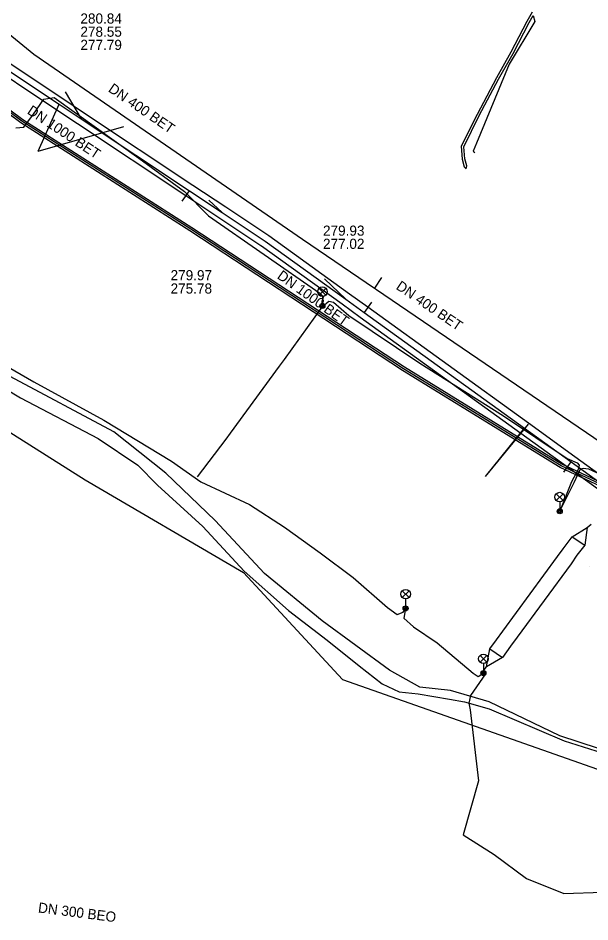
# Model space of a CAD drawing. Extents: x -595540 to -593988, y -1160850 to -1159202.
# Drawn here: x -594207 to -594161.9, y -1160632.7 to -1160561.3 of the extents above; entities that cross this region are included whole.
import ezdxf

# ---------------------------------------------------------------- set-up
doc = ezdxf.new("R2010")
doc.units = 0
for name, color, linetype in [('BKOM-ODVODNENI_trasa sítě', 7, 'Continuous'), ('BVK-DESTOVA_popisy', 7, 'Continuous'), ('BVK-DESTOVA_trasa sítě', 7, 'Continuous'), ('BVK-DESTOVA_trasa sítě obvodem', 7, 'Continuous'), ('BVK-SPLASKOVA_popisy', 7, 'Continuous'), ('BVK-SPLASKOVA_trasa sítě', 7, 'Continuous'), ('CETIN_kabel podzemní', 7, 'Continuous'), ('DESTOVA-AREAL_popisy', 7, 'Continuous'), ('DESTOVA_trasa neprovozované sítě', 7, 'Continuous'), ('DPMB_kabel', 7, 'Continuous'), ('DPMB_kyneta', 7, 'Continuous'), ('DPMB_trolejové vedení-nosné lano', 7, 'Continuous'), ('EON-NN_kabel', 7, 'Continuous'), ('EON-NN_kabel zrušené sítě', 7, 'Continuous'), ('EON-VN_kabel zrušené sítě', 7, 'Continuous'), ('SPLASKOVA_neprovozovaná  trasa sítě', 7, 'Continuous'), ('TSB_kabel VO', 7, 'Continuous'), ('TSB_lampy VO', 7, 'Continuous')]:
    doc.layers.add(name, color=color, linetype=linetype)

msp = doc.modelspace()

# ---------------------------------------------------------------- linework, layer by layer
at = {"layer": 'BKOM-ODVODNENI_trasa sítě'}
for points in [[(-594205.414, -1160571.836), (-594198.65, -1160569.88)], [(-594170.13, -1160597.51), (-594166.74, -1160593.38)]]:
    msp.add_lwpolyline(points, dxfattribs=at)
at = {"layer": 'BVK-DESTOVA_popisy'}
for p, q in [((-594194.965, -1160582.149), (-594194.965, -1160582.149)), ((-594161.912, -1160604.618), (-594161.912, -1160604.618))]:
    msp.add_line(p, q, dxfattribs=at)
at = {"layer": 'BVK-DESTOVA_trasa sítě'}
for points in [[(-594210.056, -1160563.935), (-594203.744, -1160568.132), (-594202.028, -1160569.272), (-594193.485, -1160574.953), (-594190.886, -1160576.68), (-594187.497, -1160578.934)], [(-594187.497, -1160578.934), (-594181.149, -1160583.517), (-594179.705, -1160584.559), (-594167.033, -1160593.708), (-594163.36, -1160596.36), (-594159.57, -1160599.095)]]:
    msp.add_lwpolyline(points, dxfattribs=at)
at = {"layer": 'BVK-DESTOVA_trasa sítě obvodem'}
for points in [[(-594187.22, -1160578.518), (-594190.61, -1160576.264), (-594193.208, -1160574.537), (-594201.752, -1160568.856), (-594203.467, -1160567.715), (-594209.779, -1160563.519)], [(-594187.774, -1160579.35), (-594191.163, -1160577.097), (-594193.761, -1160575.369), (-594202.305, -1160569.689), (-594204.021, -1160568.548), (-594210.333, -1160564.351)], [(-594159.278, -1160598.69), (-594163.067, -1160595.954), (-594166.74, -1160593.303), (-594179.413, -1160584.154), (-594180.856, -1160583.112), (-594187.204, -1160578.529)], [(-594159.863, -1160599.501), (-594163.653, -1160596.765), (-594167.325, -1160594.113), (-594179.998, -1160584.965), (-594181.441, -1160583.923), (-594187.79, -1160579.339)]]:
    msp.add_lwpolyline(points, dxfattribs=at)
at = {"layer": 'BVK-SPLASKOVA_popisy'}
msp.add_line((-594182.942, -1160577.707), (-594182.942, -1160577.707), dxfattribs=at)
at = {"layer": 'BVK-SPLASKOVA_trasa sítě'}
msp.add_line((-594205.747, -1160564.174), (-594184.568, -1160578.772), dxfattribs=at)
for points in [[(-594237.261, -1160538.396), (-594221.115, -1160551.603), (-594210.975, -1160559.898), (-594205.747, -1160564.174)], [(-594184.568, -1160578.772), (-594178.89, -1160582.639), (-594178.716, -1160582.757), (-594157.295, -1160597.342)]]:
    msp.add_lwpolyline(points, dxfattribs=at)
at = {"layer": 'CETIN_kabel podzemní'}
msp.add_lwpolyline([(-594216.1, -1160588.67), (-594201.71, -1160597.78), (-594189.22, -1160605.1), (-594181.39, -1160613.54), (-594150.81, -1160624.29), (-594141.43, -1160626.77)], dxfattribs=at)
at = {"layer": 'DESTOVA_trasa neprovozované sítě'}
for p, q in [((-594203.28, -1160567.15), (-594202.028, -1160569.272)), ((-594205.41, -1160571.84), (-594203.744, -1160568.132)), ((-594194.038, -1160575.786), (-594193.485, -1160574.953)), ((-594191.96, -1160575.7), (-594190.886, -1160576.68)), ((-594182.82, -1160581.92), (-594181.149, -1160583.517)), ((-594179.12, -1160583.748), (-594179.705, -1160584.559)), ((-594170.13, -1160597.51), (-594167.033, -1160593.708)), ((-594163.945, -1160597.17), (-594163.36, -1160596.36))]:
    msp.add_line(p, q, dxfattribs=at)
at = {"layer": 'DPMB_kabel'}
for points in [[(-594078.978, -1160599.183), (-594108.307, -1160596.811), (-594117.163, -1160594.832), (-594122.99, -1160594.02), (-594130.736, -1160594.04), (-594134.87, -1160595.493), (-594136.79, -1160597.905), (-594137.8, -1160602.878), (-594139.565, -1160605.294), (-594149.733, -1160603.246), (-594164.089, -1160596.538), (-594176.51, -1160588.893), (-594193.288, -1160577.874), (-594206.615, -1160569.356), (-594219.472, -1160559.798)], [(-594078.978, -1160599.183), (-594108.307, -1160596.811), (-594117.163, -1160594.832), (-594122.99, -1160594.02), (-594130.736, -1160594.04), (-594134.87, -1160595.493), (-594136.79, -1160597.905), (-594137.8, -1160602.878), (-594139.565, -1160605.294), (-594149.733, -1160603.246), (-594164.089, -1160596.538), (-594176.51, -1160588.893), (-594193.288, -1160577.874), (-594206.615, -1160569.356), (-594219.472, -1160559.798)], [(-594079.062, -1160599.477), (-594108.353, -1160597.109), (-594117.217, -1160595.128), (-594123.01, -1160594.32), (-594130.684, -1160594.34), (-594134.69, -1160595.747), (-594136.51, -1160598.035), (-594137.52, -1160603.002), (-594139.435, -1160605.626), (-594149.827, -1160603.534), (-594164.231, -1160596.802), (-594176.67, -1160589.147), (-594193.452, -1160578.126), (-594206.785, -1160569.604), (-594219.648, -1160560.042)], [(-594079.062, -1160599.477), (-594108.353, -1160597.109), (-594117.217, -1160595.128), (-594123.01, -1160594.32), (-594130.684, -1160594.34), (-594134.69, -1160595.747), (-594136.51, -1160598.035), (-594137.52, -1160603.002), (-594139.435, -1160605.626), (-594149.827, -1160603.534), (-594164.231, -1160596.802), (-594176.67, -1160589.147), (-594193.452, -1160578.126), (-594206.785, -1160569.604), (-594219.648, -1160560.042)]]:
    msp.add_lwpolyline(points, dxfattribs=at)
at = {"layer": 'DPMB_kyneta'}
msp.add_lwpolyline([(-594079.02, -1160599.33), (-594108.33, -1160596.96), (-594117.19, -1160594.98), (-594123, -1160594.17), (-594130.71, -1160594.19), (-594134.78, -1160595.62), (-594136.65, -1160597.97), (-594137.66, -1160602.94), (-594139.501, -1160605.46), (-594149.78, -1160603.39), (-594164.16, -1160596.67), (-594176.591, -1160589.02), (-594193.37, -1160578), (-594206.7, -1160569.48), (-594219.56, -1160559.92)], dxfattribs=at)
at = {"layer": 'DPMB_trolejové vedení-nosné lano'}
for points in [[(-594192.843, -1160597.539), (-594190.568, -1160594.567), (-594190.228, -1160594.093), (-594186.364, -1160588.791), (-594185.974, -1160588.281), (-594182.951, -1160584.071)], [(-594170.395, -1160612.987), (-594170.05, -1160612.544), (-594169.769, -1160611.121), (-594169.261, -1160610.414), (-594168.752, -1160609.727), (-594164.441, -1160603.835), (-594163.985, -1160603.21), (-594163.283, -1160602.281), (-594162.099, -1160601.544), (-594161.796, -1160601.268)], [(-594162.099, -1160601.544), (-594162.282, -1160602.929), (-594162.908, -1160603.71), (-594163.362, -1160604.409), (-594167.617, -1160610.197), (-594168.15, -1160610.914), (-594168.779, -1160611.805), (-594170.05, -1160612.544)], [(-594163.283, -1160602.281), (-594162.282, -1160602.929)], [(-594169.769, -1160611.121), (-594168.779, -1160611.805)]]:
    msp.add_lwpolyline(points, dxfattribs=at)
at = {"layer": 'EON-NN_kabel'}
msp.add_lwpolyline([(-594166.44, -1160560.874), (-594166.859, -1160561.592), (-594168.12, -1160564.028), (-594169.266, -1160566.06), (-594170.791, -1160568.947), (-594172.047, -1160571.445), (-594171.957, -1160572.47), (-594171.794, -1160573.059), (-594171.64, -1160573.24), (-594171.601, -1160573.006), (-594171.759, -1160572.435), (-594171.843, -1160571.484), (-594170.609, -1160569.029), (-594169.092, -1160566.158), (-594167.944, -1160564.124), (-594166.684, -1160561.688), (-594166.363, -1160561.138)], dxfattribs=at)
at = {"layer": 'EON-NN_kabel zrušené sítě'}
msp.add_lwpolyline([(-594166.363, -1160561.138), (-594166.226, -1160561.606), (-594168.263, -1160564.959), (-594170.82, -1160571.201), (-594171.088, -1160571.845), (-594170.958, -1160571.935)], dxfattribs=at)
at = {"layer": 'EON-VN_kabel zrušené sítě'}
for points in [[(-594212.007, -1160588.171), (-594206.795, -1160591.29), (-594200.675, -1160594.518), (-594197.549, -1160596.626), (-594196.005, -1160598.202), (-594192.418, -1160601.453), (-594189.168, -1160604.974), (-594185.659, -1160608.077), (-594182.616, -1160610.43), (-594180.088, -1160612.457), (-594178.283, -1160613.874), (-594176.945, -1160614.502), (-594175.445, -1160614.675), (-594172.969, -1160615.077), (-594171.767, -1160615.308), (-594169.845, -1160615.86), (-594163.916, -1160618.384), (-594156.414, -1160620.749), (-594152.05, -1160622.298), (-594151.17, -1160622.7)], [(-594149.869, -1160622.441), (-594156.554, -1160620.498), (-594164.268, -1160617.97), (-594169.845, -1160615.297), (-594172.895, -1160614.402), (-594175.306, -1160614.126), (-594177.684, -1160612.785), (-594183.007, -1160608.906), (-594187.55, -1160605.154), (-594191.448, -1160600.994), (-594195.338, -1160597.236), (-594199.445, -1160593.993), (-594207.607, -1160589.624)]]:
    msp.add_lwpolyline(points, dxfattribs=at)
at = {"layer": 'SPLASKOVA_neprovozovaná  trasa sítě'}
msp.add_line((-594178.327, -1160581.812), (-594178.89, -1160582.639), dxfattribs=at)
at = {"layer": 'TSB_kabel VO'}
for points in [[(-594207.17, -1160570), (-594206.55, -1160569.94), (-594205.79, -1160568.92), (-594204.97, -1160567.74), (-594204.15, -1160567.6), (-594197.48, -1160572.4), (-594193.86, -1160575.01), (-594191.98, -1160576.95), (-594183.19, -1160583.03), (-594182.93, -1160583.36), (-594183.05, -1160583.8), (-594182.988, -1160584.051)], [(-594182.98, -1160584.09), (-594182.49, -1160583.68), (-594182.12, -1160583.75), (-594180.91, -1160584.81), (-594175.29, -1160588.57), (-594168.7, -1160592.72), (-594163.67, -1160596.1), (-594162.88, -1160596.43), (-594162.74, -1160596.63), (-594162.78, -1160596.91), (-594163.34, -1160597.93), (-594164.27, -1160600.26), (-594163.12, -1160597.99), (-594162.63, -1160596.91), (-594162.43, -1160596.86), (-594161.99, -1160596.91), (-594158.27, -1160598.61)], [(-594214.52, -1160584.71), (-594213.84, -1160585.28), (-594211.282, -1160586.868), (-594205.748, -1160590.044), (-594200.23, -1160593.06), (-594194.88, -1160596.3), (-594192.57, -1160597.94), (-594188.73, -1160599.71), (-594185.98, -1160601.51), (-594183.162, -1160603.527), (-594180.56, -1160605.48), (-594177.86, -1160607.84), (-594177.1, -1160608.39), (-594176.61, -1160608.22), (-594176.42, -1160607.92), (-594176.57, -1160608.68), (-594175.79, -1160609.38), (-594173.93, -1160610.65), (-594171.1, -1160613.02), (-594170.7, -1160613.29), (-594170.29, -1160613.02)], [(-594170.1, -1160613.05), (-594170.12, -1160613.09), (-594171.31, -1160614.79), (-594171.43, -1160615.41), (-594171.32, -1160615.93), (-594170.67, -1160621.53), (-594171.895, -1160625.786), (-594169.43, -1160627.34), (-594166.89, -1160629.25), (-594163.94, -1160630.42), (-594160.86, -1160630.31)]]:
    msp.add_lwpolyline(points, dxfattribs=at)
at = {"layer": 'TSB_lampy VO'}
for p, q in [((-594183.253, -1160583.191), (-594182.723, -1160582.661)), ((-594183.253, -1160582.661), (-594182.723, -1160583.191)), ((-594183.253, -1160583.191), (-594182.723, -1160582.661)), ((-594183.253, -1160582.661), (-594182.723, -1160583.191)), ((-594182.988, -1160583.301), (-594182.988, -1160584.051)), ((-594182.988, -1160583.301), (-594182.988, -1160584.051)), ((-594164.535, -1160599.4), (-594164.005, -1160598.87)), ((-594164.535, -1160598.87), (-594164.005, -1160599.4)), ((-594164.535, -1160599.4), (-594164.005, -1160598.87)), ((-594164.535, -1160598.87), (-594164.005, -1160599.4)), ((-594164.27, -1160599.51), (-594164.27, -1160600.26)), ((-594164.27, -1160599.51), (-594164.27, -1160600.26)), ((-594176.685, -1160607.06), (-594176.155, -1160606.53)), ((-594176.685, -1160606.53), (-594176.155, -1160607.06)), ((-594176.685, -1160607.06), (-594176.155, -1160606.53)), ((-594176.685, -1160606.53), (-594176.155, -1160607.06)), ((-594176.42, -1160607.17), (-594176.42, -1160607.92)), ((-594176.42, -1160607.17), (-594176.42, -1160607.92)), ((-594170.555, -1160612.16), (-594170.025, -1160611.63)), ((-594170.555, -1160611.63), (-594170.025, -1160612.16)), ((-594170.555, -1160612.16), (-594170.025, -1160611.63)), ((-594170.555, -1160611.63), (-594170.025, -1160612.16)), ((-594170.29, -1160612.27), (-594170.29, -1160613.02)), ((-594170.29, -1160612.27), (-594170.29, -1160613.02))]:
    msp.add_line(p, q, dxfattribs=at)
for centre, radius in [((-594182.988, -1160582.926), 0.375), ((-594182.988, -1160582.926), 0.375), ((-594182.988, -1160584.051), 0.2), ((-594182.988, -1160584.051), 0.2), ((-594182.988, -1160584.051), 0.145), ((-594182.988, -1160584.051), 0.145), ((-594182.988, -1160584.051), 0.0876), ((-594182.988, -1160584.051), 0.0876), ((-594164.27, -1160599.135), 0.375), ((-594164.27, -1160599.135), 0.375), ((-594164.27, -1160600.26), 0.2), ((-594164.27, -1160600.26), 0.2), ((-594164.27, -1160600.26), 0.145), ((-594164.27, -1160600.26), 0.145), ((-594164.27, -1160600.26), 0.0876), ((-594164.27, -1160600.26), 0.0876), ((-594176.42, -1160606.795), 0.375), ((-594176.42, -1160606.795), 0.375), ((-594176.42, -1160607.92), 0.2), ((-594176.42, -1160607.92), 0.2), ((-594176.42, -1160607.92), 0.145), ((-594176.42, -1160607.92), 0.145), ((-594176.42, -1160607.92), 0.0876), ((-594176.42, -1160607.92), 0.0876), ((-594170.29, -1160611.895), 0.375), ((-594170.29, -1160611.895), 0.375), ((-594170.29, -1160613.02), 0.2), ((-594170.29, -1160613.02), 0.2), ((-594170.29, -1160613.02), 0.145), ((-594170.29, -1160613.02), 0.145), ((-594170.29, -1160613.02), 0.0876), ((-594170.29, -1160613.02), 0.0876)]:
    msp.add_circle(centre, radius, dxfattribs=at)

# ---------------------------------------------------------------- texts
at = {"layer": 'BVK-DESTOVA_popisy'}
for rotation, p in [(326.35676, (-594206.335, -1160568.828)), (324.23682, (-594186.62, -1160581.822))]:
    msp.add_text('DN 1000 BET', height=0.8, rotation=rotation, dxfattribs=at).set_placement(p)
for s, p in [('279.97', (-594194.965, -1160582.024)), ('275.78', (-594194.965, -1160583.074))]:
    msp.add_text(s, height=0.8, dxfattribs=at).set_placement(p)
at = {"layer": 'BVK-SPLASKOVA_popisy'}
for s, p in [('280.84', (-594202.078, -1160561.766)), ('278.55', (-594202.078, -1160562.806)), ('277.79', (-594202.078, -1160563.846)), ('279.93', (-594182.942, -1160578.507)), ('277.02', (-594182.942, -1160579.547))]:
    msp.add_text(s, height=0.8, dxfattribs=at).set_placement(p)
for rotation, p in [(325.44003, (-594199.941, -1160567.083)), (325.72651, (-594177.244, -1160582.67))]:
    msp.add_text('DN 400 BET', height=0.8, rotation=rotation, dxfattribs=at).set_placement(p)
at = {"layer": 'DESTOVA-AREAL_popisy'}
msp.add_text('DN 300 BEO', height=0.8, rotation=352.74372, dxfattribs=at).set_placement((-594205.449, -1160631.911))

doc.saveas('drawing.dxf')
